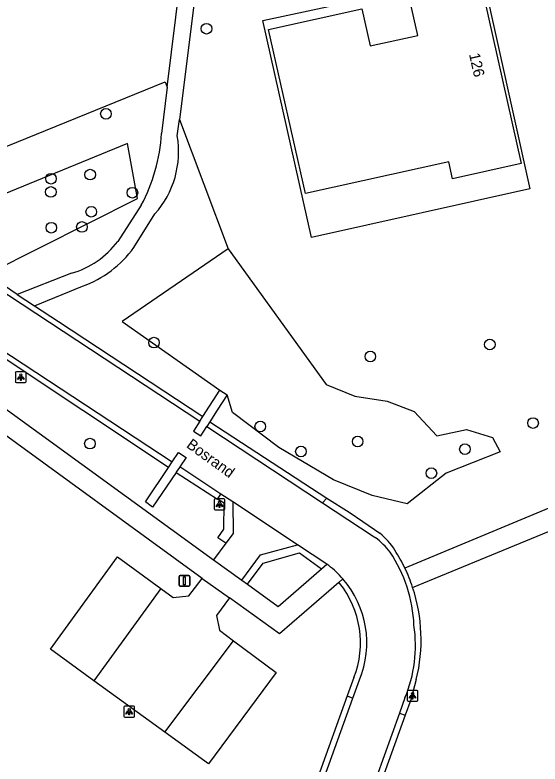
# Model space of a CAD drawing. Extents: x 156664 to 157568, y 383571 to 384421.
# Drawn here: x 156710 to 156758.2, y 383832.6 to 383901.4 of the extents above; entities that cross this region are included whole.
import ezdxf

# ---------------------------------------------------------------- set-up
doc = ezdxf.new("R2010")
doc.units = 0
for name, color, linetype in [('IMGEO_Boom', 7, 'Continuous'), ('IMGEO_Groenvoorziening', 7, 'Continuous'), ('IMGEO_Lichtpunt', 7, 'Continuous'), ('IMGEO_Muur', 7, 'Continuous'), ('IMGEO_Openbare_ruimte_label', 7, 'Continuous'), ('IMGEO_Pand', 7, 'Continuous'), ('IMGEO_Pand_nummerreeks', 7, 'Continuous'), ('IMGEO_Parkeervlak_open', 7, 'Continuous'), ('IMGEO_Rijbaan_lokaal_gesloten', 7, 'Continuous'), ('IMGEO_Rijbaan_lokaal_halfverhard', 7, 'Continuous'), ('IMGEO_Rijbaan_lokaal_open', 7, 'Continuous'), ('IMGEO_Verkeersbordpaal', 7, 'Continuous'), ('IMGEO_Voetpad_halfverhard', 7, 'Continuous'), ('IMGEO_Voetpad_open', 7, 'Continuous')]:
    doc.layers.add(name, color=color, linetype=linetype)

msp = doc.modelspace()

# ---------------------------------------------------------------- linework, layer by layer
at = {"layer": 'IMGEO_Boom'}
for centre in [(156727.587, 383900.168), (156718.346, 383892.342), (156713.295, 383886.376), (156716.896, 383886.751), (156713.28, 383885.156), (156720.774, 383885.087), (156716.997, 383883.339), (156713.324, 383881.871), (156716.135, 383881.94), (156722.76, 383871.306), (156753.622, 383871.131), (156742.643, 383870.034), (156732.528, 383863.603), (156757.595, 383863.914), (156741.478, 383862.217), (156716.876, 383862.021), (156751.335, 383861.51), (156736.267, 383861.304), (156748.252, 383859.308)]:
    msp.add_circle(centre, 0.489, dxfattribs=at)
at = {"layer": 'IMGEO_Groenvoorziening'}
for points in [[(156752.619, 383905.191), (156752.917, 383905.251), (156757.315, 383885.458), (156737.239, 383880.975), (156732.775, 383900.907), (156743.823, 383903.296)], [(156703.732, 383887.135), (156723.792, 383895.282), (156723.972, 383894.805)], [(156725.091, 383891.83), (156729.567, 383879.935)], [(156707.702, 383877.745), (156721.247, 383884.56), (156720.319, 383889.614), (156705.282, 383883.469)], [(156729.567, 383879.935), (156719.836, 383873.239), (156728.814, 383866.945)], [(156729.567, 383879.935), (156738.568, 383867.47), (156741.218, 383866.376), (156744.176, 383865.917), (156746.68, 383864.987), (156748.744, 383862.749), (156751.487, 383863.31), (156753.862, 383862.586), (156754.58, 383861.26), (156749.606, 383859.293), (156746.013, 383856.5), (156742.821, 383857.242), (156739.254, 383858.704), (156734.225, 383861.669), (156729.97, 383864.893), (156729.492, 383866.507)]]:
    msp.add_lwpolyline(points, dxfattribs=at)
at = {"layer": 'IMGEO_Lichtpunt'}
for p, q in [((156710.017, 383868.538), (156710.017, 383867.731)), ((156710.017, 383868.538), (156710.017, 383867.731)), ((156710.919, 383868.633), (156710.111, 383868.633)), ((156710.919, 383868.633), (156710.111, 383868.633)), ((156711.013, 383867.731), (156711.013, 383868.538)), ((156711.013, 383867.731), (156711.013, 383868.538)), ((156710.111, 383867.637), (156710.919, 383867.637)), ((156710.111, 383867.637), (156710.919, 383867.637)), ((156728.285, 383856.851), (156728.285, 383856.044)), ((156728.285, 383856.851), (156728.285, 383856.044)), ((156729.187, 383856.946), (156728.379, 383856.946)), ((156729.187, 383856.946), (156728.379, 383856.946)), ((156729.281, 383856.044), (156729.281, 383856.851)), ((156729.281, 383856.044), (156729.281, 383856.851)), ((156728.379, 383855.95), (156729.187, 383855.95)), ((156728.379, 383855.95), (156729.187, 383855.95)), ((156746.025, 383839.246), (156746.025, 383838.439)), ((156746.025, 383839.246), (156746.025, 383838.439)), ((156746.927, 383839.341), (156746.119, 383839.341)), ((156746.927, 383839.341), (156746.119, 383839.341)), ((156747.021, 383838.439), (156747.021, 383839.246)), ((156747.021, 383838.439), (156747.021, 383839.246)), ((156720.888, 383837.884), (156720.08, 383837.884)), ((156720.888, 383837.884), (156720.08, 383837.884)), ((156746.119, 383838.345), (156746.927, 383838.345)), ((156746.119, 383838.345), (156746.927, 383838.345)), ((156719.986, 383837.789), (156719.986, 383836.982)), ((156719.986, 383837.789), (156719.986, 383836.982)), ((156720.982, 383836.982), (156720.982, 383837.789)), ((156720.982, 383836.982), (156720.982, 383837.789)), ((156720.08, 383836.888), (156720.888, 383836.888)), ((156720.08, 383836.888), (156720.888, 383836.888))]:
    msp.add_line(p, q, dxfattribs=at)
for points in [[(156710.391, 383868.202), (156710.43, 383868.174), (156710.242, 383867.912), (156710.204, 383867.939), (156710.391, 383868.202)], [(156710.493, 383868.154), (156710.54, 383868.154), (156710.54, 383867.832), (156710.493, 383867.832), (156710.493, 383868.154)], [(156710.603, 383868.174), (156710.641, 383868.201), (156710.828, 383867.939), (156710.789, 383867.911), (156710.603, 383868.174)], [(156728.659, 383856.515), (156728.698, 383856.487), (156728.51, 383856.225), (156728.472, 383856.252), (156728.659, 383856.515)], [(156728.761, 383856.467), (156728.808, 383856.467), (156728.808, 383856.145), (156728.761, 383856.145), (156728.761, 383856.467)], [(156728.871, 383856.487), (156728.909, 383856.514), (156729.096, 383856.252), (156729.057, 383856.224), (156728.871, 383856.487)], [(156746.399, 383838.91), (156746.438, 383838.882), (156746.25, 383838.62), (156746.212, 383838.647), (156746.399, 383838.91)], [(156746.501, 383838.862), (156746.548, 383838.862), (156746.548, 383838.54), (156746.501, 383838.54), (156746.501, 383838.862)], [(156746.611, 383838.882), (156746.649, 383838.909), (156746.836, 383838.647), (156746.797, 383838.619), (156746.611, 383838.882)], [(156720.36, 383837.453), (156720.399, 383837.425), (156720.211, 383837.163), (156720.173, 383837.19), (156720.36, 383837.453)], [(156720.462, 383837.405), (156720.509, 383837.405), (156720.509, 383837.083), (156720.462, 383837.083), (156720.462, 383837.405)], [(156720.572, 383837.425), (156720.61, 383837.452), (156720.797, 383837.19), (156720.758, 383837.162), (156720.572, 383837.425)]]:
    msp.add_lwpolyline(points, dxfattribs=at)
for centre in [(156710.516, 383868.336), (156728.784, 383856.649), (156746.524, 383839.044), (156720.485, 383837.587)]:
    msp.add_circle(centre, 0.0994, dxfattribs=at)
for centre, start, end in [((156710.111, 383868.538), 90, 180), ((156710.111, 383868.538), 90, 180), ((156710.919, 383868.538), 0, 90), ((156710.919, 383868.538), 0, 90), ((156710.111, 383867.731), 180, 270), ((156710.111, 383867.731), 180, 270), ((156710.919, 383867.731), 270, 0), ((156710.919, 383867.731), 270, 360), ((156728.379, 383856.851), 90, 180), ((156728.379, 383856.851), 90, 180), ((156729.187, 383856.851), 0, 90), ((156729.187, 383856.851), 0, 90), ((156728.379, 383856.044), 180, 270), ((156728.379, 383856.044), 180, 270), ((156729.187, 383856.044), 270, 0), ((156729.187, 383856.044), 270, 360), ((156746.119, 383839.246), 90, 180), ((156746.119, 383839.246), 90, 180), ((156746.927, 383839.246), 0, 90), ((156746.927, 383839.246), 0, 90), ((156720.08, 383837.789), 90, 180), ((156720.08, 383837.789), 90, 180), ((156720.888, 383837.789), 0, 90), ((156720.888, 383837.789), 0, 90), ((156746.119, 383838.439), 180, 270), ((156746.119, 383838.439), 180, 270), ((156746.927, 383838.439), 270, 0), ((156746.927, 383838.439), 270, 360), ((156720.08, 383836.982), 180, 270), ((156720.08, 383836.982), 180, 270), ((156720.888, 383836.982), 270, 0), ((156720.888, 383836.982), 270, 360)]:
    msp.add_arc(centre, 0.0946, start, end, dxfattribs=at)
at = {"layer": 'IMGEO_Muur'}
for points in [[(156727.234, 383864.506), (156728.814, 383866.945)], [(156728.814, 383866.945), (156729.492, 383866.507)], [(156729.492, 383866.507), (156728.58, 383865.086), (156727.906, 383864.035)], [(156726.961, 383864.085), (156726.376, 383863.181), (156727.078, 383862.744), (156727.631, 383863.606)], [(156726.961, 383864.085), (156727.234, 383864.506)], [(156727.906, 383864.035), (156727.631, 383863.606)], [(156724.436, 383860.345), (156725.016, 383861.213), (156725.714, 383860.739), (156725.135, 383859.882)], [(156724.088, 383859.825), (156724.436, 383860.345)], [(156725.135, 383859.882), (156725.129, 383859.874), (156724.843, 383859.451), (156724.79, 383859.373)], [(156724.79, 383859.373), (156722.627, 383856.175), (156721.975, 383856.663), (156724.088, 383859.825)]]:
    msp.add_lwpolyline(points, dxfattribs=at)
at = {"layer": 'IMGEO_Pand'}
msp.add_lwpolyline([(156752.619, 383905.191), (156756.512, 383887.771), (156750.204, 383886.361), (156749.857, 383887.913), (156736.675, 383885.007), (156733.29, 383900.098), (156741.854, 383901.994), (156742.617, 383898.58), (156746.995, 383899.556), (156746.051, 383903.778)], dxfattribs=at)
at = {"layer": 'IMGEO_Parkeervlak_open'}
for points in [[(156717.245, 383840.225), (156713.248, 383843.125), (156719.396, 383851.612), (156723.39, 383848.696)], [(156730.073, 383843.909), (156733.979, 383840.969), (156727.773, 383832.588), (156723.749, 383835.507)]]:
    msp.add_lwpolyline(points, dxfattribs=at)
at = {"layer": 'IMGEO_Rijbaan_lokaal_gesloten'}
for points in [[(156729.996, 383856.661), (156730.03, 383853.762), (156729.371, 383852.868)], [(156735.934, 383852.726), (156729.996, 383856.661)], [(156738.637, 383857.007), (156738.254, 383856.572)], [(156738.254, 383856.572), (156742.892, 383853.528), (156743.098, 383853.382)], [(156738.637, 383857.007), (156740.683, 383855.728), (156741.967, 383854.876), (156743.528, 383853.784)], [(156729.371, 383852.868), (156728.241, 383851.334)], [(156730.84, 383849.466), (156732.536, 383851.791), (156735.934, 383852.726)], [(156728.241, 383851.334), (156730.84, 383849.466)], [(156740.115, 383849.593), (156739.736, 383849.264)], [(156739.736, 383849.264), (156739.821, 383849.196)], [(156741.132, 383840.518), (156740.523, 383838.828)], [(156741.044, 383838.629), (156741.647, 383840.304)], [(156746.863, 383840.339), (156746.357, 383838.464), (156745.849, 383837.052)], [(156740.523, 383838.828), (156741.044, 383838.629)], [(156745.823, 383838.641), (156745.319, 383837.238)], [(156745.319, 383837.238), (156745.849, 383837.052)]]:
    msp.add_lwpolyline(points, dxfattribs=at)
for centre, radius, start, end in [((156739.342, 383848.708), 6.579, 32.32615, 50.49198), ((156739.015, 383847.873), 6.857, 37.48323, 53.45254), ((156733.573, 383844.771), 13.091, 2.4354, 33.76294), ((156731.863, 383843.898), 15.472, 25.53762, 32.56572), ((156732.205, 383844.073), 15.088, 18.29484, 25.4988), ((156733.345, 383843.706), 8.972, 337.72062, 41.00993), ((156732.931, 383843.717), 8.803, 338.69149, 38.49012), ((156732.053, 383843.998), 15.255, 346.12074, 18.38213), ((156734.2, 383843.477), 12.589, 337.4117, 8.45219)]:
    msp.add_arc(centre, radius, start, end, dxfattribs=at)
at = {"layer": 'IMGEO_Rijbaan_lokaal_halfverhard'}
for points in [[(156710.197, 383875.747), (156707.907, 383877.258)], [(156710.197, 383875.747), (156711.792, 383874.695)], [(156711.792, 383874.695), (156713.985, 383873.248), (156727.234, 383864.506)], [(156724.088, 383859.825), (156708.317, 383870.317), (156707.93, 383870.575)], [(156727.906, 383864.035), (156738.637, 383857.007)], [(156724.79, 383859.373), (156728.602, 383856.921)], [(156728.602, 383856.921), (156728.902, 383857.386)], [(156729.371, 383852.868), (156728.621, 383853.376), (156729.181, 383854.15), (156729.2, 383856.537), (156728.602, 383856.921)], [(156731.338, 383849.106), (156732.78, 383851.024), (156736.128, 383851.996), (156738.154, 383850.528)], [(156738.154, 383850.528), (156738.629, 383850.94)], [(156730.84, 383849.466), (156731.338, 383849.106)], [(156740.523, 383838.828), (156727.175, 383801.768)], [(156745.849, 383837.052), (156732.467, 383799.845)]]:
    msp.add_lwpolyline(points, dxfattribs=at)
at = {"layer": 'IMGEO_Rijbaan_lokaal_open'}
for points in [[(156691.868, 383887.197), (156726.961, 383864.085)], [(156708.48, 383870.841), (156724.436, 383860.345)], [(156727.631, 383863.606), (156738.254, 383856.572)], [(156728.902, 383857.386), (156725.135, 383859.882)], [(156729.996, 383856.661), (156728.902, 383857.386)], [(156738.629, 383850.94), (156735.934, 383852.726)], [(156738.819, 383850.814), (156738.629, 383850.94)], [(156723.39, 383848.696), (156724.521, 383847.87), (156725.971, 383848.018), (156727.201, 383849.634)], [(156727.201, 383849.634), (156729.684, 383847.837)], [(156723.39, 383848.696), (156717.245, 383840.225)], [(156729.684, 383847.837), (156728.506, 383846.223), (156728.792, 383844.873), (156730.073, 383843.909)], [(156723.749, 383835.507), (156730.073, 383843.909)], [(156723.749, 383835.507), (156717.245, 383840.225)], [(156727.705, 383801.605), (156741.044, 383838.629)], [(156745.319, 383837.238), (156731.947, 383799.993)]]:
    msp.add_lwpolyline(points, dxfattribs=at)
msp.add_arc((156733.338, 383843.698), 8.983, 41.01882, 52.39469, dxfattribs=at)
at = {"layer": 'IMGEO_Verkeersbordpaal'}
for p, q in [((156725.058, 383849.011), (156725.058, 383849.811)), ((156725.058, 383849.811), (156725.058, 383849.011)), ((156725.158, 383849.911), (156725.948, 383849.911)), ((156725.948, 383849.911), (156725.158, 383849.911)), ((156726.048, 383849.811), (156726.048, 383849.011)), ((156726.048, 383849.011), (156726.048, 383849.811)), ((156725.948, 383848.911), (156725.158, 383848.911)), ((156725.158, 383848.911), (156725.948, 383848.911))]:
    msp.add_line(p, q, dxfattribs=at)
msp.add_lwpolyline([(156725.478, 383849.786), (156725.628, 383849.786), (156725.628, 383849.036), (156725.478, 383849.036), (156725.478, 383849.786)], dxfattribs=at)
for centre, start, end in [((156725.158, 383849.811), 90, 180), ((156725.158, 383849.811), 90, 180), ((156725.948, 383849.811), 0, 90), ((156725.948, 383849.811), 360, 90), ((156725.158, 383849.011), 180, 270), ((156725.158, 383849.011), 180, 270), ((156725.948, 383849.011), 270, 0), ((156725.948, 383849.011), 270, 0)]:
    msp.add_arc(centre, 0.1, start, end, dxfattribs=at)
at = {"layer": 'IMGEO_Voetpad_halfverhard'}
for points in [[(156763.462, 383857.925), (156745.823, 383850.568)], [(156746.53, 383848.809), (156764.227, 383856.088)]]:
    msp.add_lwpolyline(points, dxfattribs=at)
at = {"layer": 'IMGEO_Voetpad_open'}
for points in [[(156723.972, 383894.805), (156725.929, 383910.665), (156727.186, 383921.164)], [(156728.818, 383921.585), (156727.433, 383910.438), (156725.091, 383891.83)], [(156723.972, 383894.805), (156723.445, 383890.539)], [(156724.9, 383890.313), (156725.091, 383891.83)], [(156721.587, 383883.935), (156719.43, 383880.619)], [(156720.913, 383880.052), (156722.851, 383883.138)], [(156715.177, 383877.678), (156710.197, 383875.747)], [(156711.792, 383874.695), (156716.183, 383876.493)], [(156707.93, 383870.575), (156707.439, 383870.369), (156703.983, 383868.92), (156728.241, 383851.334)], [(156727.201, 383849.634), (156707.654, 383863.85), (156707.237, 383863.666)], [(156731.338, 383849.106), (156734.161, 383847.065), (156738.154, 383850.528)], [(156739.736, 383849.264), (156738.813, 383848.462), (156734.285, 383844.531), (156729.684, 383847.837)]]:
    msp.add_lwpolyline(points, dxfattribs=at)
for centre, radius, start, end in [((156707.845, 383891.364), 15.621, 331.6018, 356.97087), ((156716.401, 383888.86), 8.622, 318.42193, 9.70205), ((156712.9, 383885.516), 8.162, 286.19697, 323.13167), ((156712.758, 383885.968), 10.075, 289.87478, 324.04312)]:
    msp.add_arc(centre, radius, start, end, dxfattribs=at)

# ---------------------------------------------------------------- texts
at = {"layer": 'IMGEO_Openbare_ruimte_label'}
msp.add_text('Bosrand', height=1, rotation=324.06948, dxfattribs=at).set_placement((156725.667, 383861.74))
at = {"layer": 'IMGEO_Pand_nummerreeks'}
msp.add_text('126', height=1, rotation=282.59913, dxfattribs=at).set_placement((156751.704, 383897.823))

doc.saveas('drawing.dxf')
